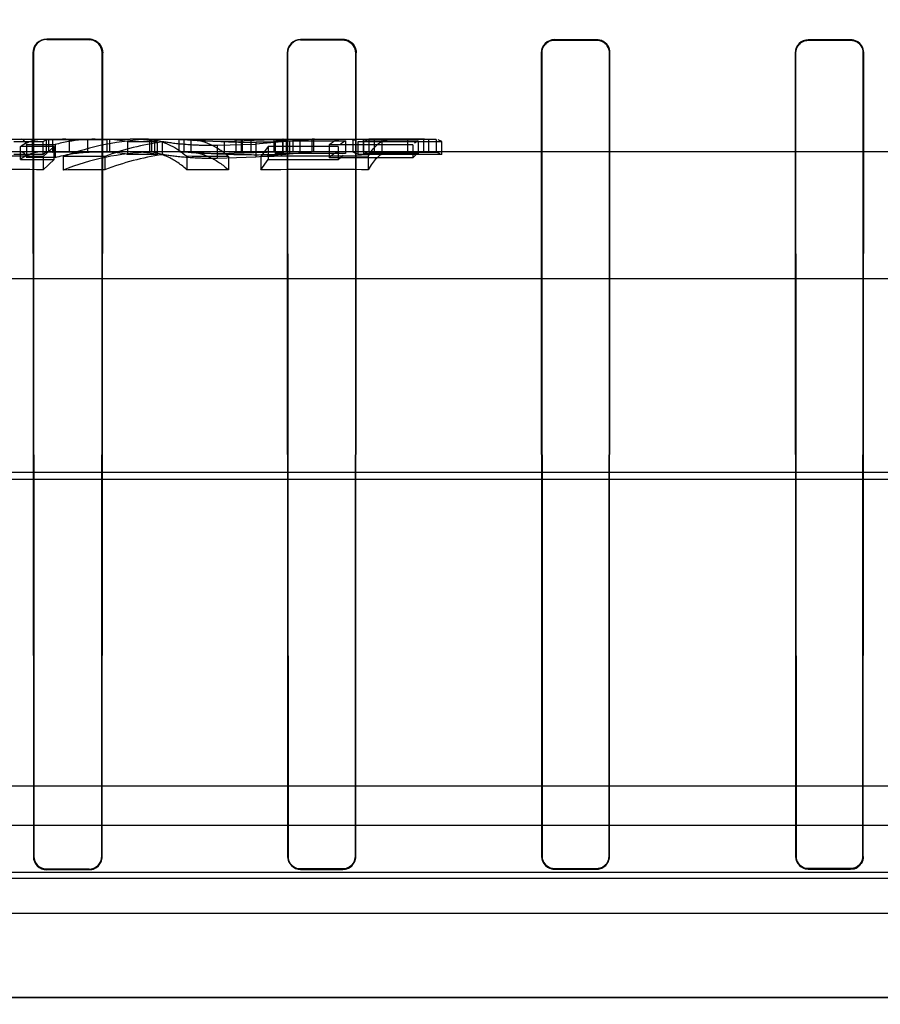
# Model space of a CAD drawing. Header units: millimetres. Extents: x 0 to 297, y 0 to 210.
# Tile 424 of 446: x 242.584 to 242.767, y 161.186 to 161.396. Entities that reach past the tile are written whole.
import ezdxf

# ---------------------------------------------------------------- set-up
doc = ezdxf.new("R2010")
doc.units = ezdxf.units.MM
doc.header["$LTSCALE"] = 16.335
doc.layers.get('0').update_dxf_attribs({"linetype": 'CONTINUOUS'})
for name, color, linetype in [('AXES_REF', 7, 'CONTINUOUS'), ('INTFCLR_1', 7, 'CONTINUOUS'), ('INTFCLR_144815', 7, 'CONTINUOUS'), ('INTFCLR_72935', 7, 'CONTINUOUS')]:
    doc.layers.add(name, color=color, linetype=linetype)

msp = doc.modelspace()

# ---------------------------------------------------------------- linework, layer by layer
at = {"color": 7, "linetype": 'Continuous'}
for radius in [8.7262453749, 8.7255, 8.6696226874]:
    msp.add_circle((241.415033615, 154.4105885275), radius, dxfattribs=at)
msp.add_arc((241.415033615, 154.4105885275), 8.64, 278.2771290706, 261.7228709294, dxfattribs=at)
at = {"layer": 'AXES_REF', "color": 9, "linetype": 'Continuous'}
msp.add_arc((241.415033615, 154.4105885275), 7.9600610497, 94.4118118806, 85.5881881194, dxfattribs=at)
at = {"layer": 'INTFCLR_1', "color": 9, "linetype": 'Continuous'}
for p, q in [((242.5897852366, 161.3914795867), (242.5897852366, 161.3915873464)), ((242.5987852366, 161.3915741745), (242.5987852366, 161.391467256)), ((242.6437852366, 161.3914154), (242.6437852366, 161.3915189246)), ((242.6527852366, 161.3915098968), (242.6527852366, 161.3914069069)), ((242.6977852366, 161.3913733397), (242.6977852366, 161.3914742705)), ((242.7067852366, 161.3914689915), (242.7067852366, 161.391368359)), ((242.7517852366, 161.3913518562), (242.7517852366, 161.3914515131)), ((242.7607852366, 161.3914497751), (242.7607852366, 161.3913502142)), ((242.5868535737, 161.3886563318), (242.5869613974, 161.3886563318)), ((242.6015890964, 161.3886563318), (242.6016952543, 161.3886563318)), ((242.6409231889, 161.3886563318), (242.6410266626, 161.3886563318)), ((242.6555301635, 161.3886563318), (242.6556325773, 161.3886563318)), ((242.6949689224, 161.3886563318), (242.6950697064, 161.3886563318)), ((242.709492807, 161.3886563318), (242.7095929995, 161.3886563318)), ((242.7489927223, 161.3886563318), (242.7490921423, 161.3886563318)), ((242.7634757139, 161.3886563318), (242.7635749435, 161.3886563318)), ((242.5870576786, 161.2176563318), (242.5869560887, 161.2176563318)), ((242.601594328, 161.2176563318), (242.6014941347, 161.2176563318)), ((242.6411194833, 161.2176563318), (242.6410215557, 161.2176563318)), ((242.655535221, 161.2176563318), (242.655438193, 161.2176563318)), ((242.6951603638, 161.2176563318), (242.695064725, 161.2176563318)), ((242.7094977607, 161.2176563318), (242.7094026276, 161.2176563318)), ((242.7491816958, 161.2176563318), (242.7490872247, 161.2176563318)), ((242.7634806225, 161.2176563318), (242.7633863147, 161.2176563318)), ((242.6527852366, 161.215000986), (242.6527852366, 161.214903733)), ((242.6977852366, 161.2149373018), (242.6977852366, 161.2150328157)), ((242.7067852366, 161.2150375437), (242.7067852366, 161.2149422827)), ((242.7517852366, 161.2149587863), (242.7517852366, 161.2150532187)), ((242.7607852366, 161.215054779), (242.7607852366, 161.2149604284)), ((242.5897852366, 161.2148310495), (242.5897852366, 161.2149322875)), ((242.5987852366, 161.2149439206), (242.5987852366, 161.2148433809)), ((242.6437852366, 161.2148952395), (242.6437852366, 161.2149929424))]:
    msp.add_line(p, q, dxfattribs=at)
at = {"layer": 'INTFCLR_1', "color": 6, "linetype": 'Continuous'}
for p, q in [((242.5897852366, 161.3915873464), (242.5987852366, 161.3915741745)), ((242.5987852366, 161.391467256), (242.5897852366, 161.3914795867)), ((242.6437852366, 161.3915189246), (242.6527852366, 161.3915098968)), ((242.6527852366, 161.3914069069), (242.6437852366, 161.3914154)), ((242.6977852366, 161.3914742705), (242.7067852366, 161.3914689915)), ((242.7067852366, 161.391368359), (242.6977852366, 161.3913733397)), ((242.7517852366, 161.3914515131), (242.7607852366, 161.3914497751)), ((242.7607852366, 161.3913502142), (242.7517852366, 161.3913518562)), ((242.5868535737, 161.3886563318), (242.5869560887, 161.2176563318)), ((242.5869613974, 161.3886563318), (242.5870576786, 161.2176563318)), ((242.6014941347, 161.2176563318), (242.6015890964, 161.3886563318)), ((242.601594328, 161.2176563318), (242.6016952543, 161.3886563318)), ((242.6409231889, 161.3886563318), (242.6410215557, 161.2176563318)), ((242.6410266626, 161.3886563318), (242.6411194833, 161.2176563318)), ((242.655438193, 161.2176563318), (242.6555301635, 161.3886563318)), ((242.655535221, 161.2176563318), (242.6556325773, 161.3886563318)), ((242.6949689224, 161.3886563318), (242.695064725, 161.2176563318)), ((242.6950697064, 161.3886563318), (242.6951603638, 161.2176563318)), ((242.7094026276, 161.2176563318), (242.709492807, 161.3886563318)), ((242.7094977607, 161.2176563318), (242.7095929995, 161.3886563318)), ((242.7489927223, 161.3886563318), (242.7490872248, 161.2176563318)), ((242.7490921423, 161.3886563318), (242.7491816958, 161.2176563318)), ((242.7633863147, 161.2176563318), (242.7634757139, 161.3886563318)), ((242.7634806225, 161.2176563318), (242.7635749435, 161.3886563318)), ((242.6437852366, 161.2149929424), (242.6527852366, 161.215000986)), ((242.6977852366, 161.2150328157), (242.7067852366, 161.2150375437)), ((242.7517852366, 161.2150532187), (242.7607852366, 161.215054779)), ((242.5897852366, 161.2149322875), (242.5987852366, 161.2149439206)), ((242.5987852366, 161.2148433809), (242.5897852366, 161.2148310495)), ((242.6527852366, 161.214903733), (242.6437852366, 161.2148952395)), ((242.7067852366, 161.2149422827), (242.6977852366, 161.2149373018)), ((242.7607852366, 161.2149604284), (242.7517852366, 161.2149587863)), ((243.2994274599, 161.1876055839), (242.2671430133, 161.1876055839))]:
    msp.add_line(p, q, dxfattribs=at)
at = {"layer": 'INTFCLR_1', "color": 7, "linetype": 'Continuous'}
for points in [[(242.5987852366, 161.3915741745), (242.5989116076, 161.3915712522), (242.5990380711, 161.3915628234), (242.5991643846, 161.3915488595), (242.599290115, 161.3915293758), (242.5994152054, 161.3915043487), (242.5995399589, 161.3914736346), (242.5996642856, 161.391437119), (242.5997877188, 161.3913947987), (242.5999099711, 161.3913466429)], [(242.5998679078, 161.3912485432), (242.59975238, 161.3912940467), (242.5996349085, 161.3913344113), (242.5995157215, 161.3913695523), (242.5993947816, 161.3913994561), (242.5992725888, 161.3914239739), (242.5991502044, 161.3914429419), (242.5990281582, 161.3914564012), (242.5989064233, 161.3914644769), (242.5987852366, 161.391467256)], [(242.6555301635, 161.3886563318), (242.6555276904, 161.3887760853), (242.6555200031, 161.3888955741), (242.6555071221, 161.3890145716), (242.655489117, 161.3891326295), (242.6554660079, 161.3892497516), (242.6554376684, 161.3893663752), (242.6554040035, 161.3894824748), (242.6553650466, 161.3895975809), (242.655320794, 161.3897114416)], [(242.6554154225, 161.3897509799), (242.6554606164, 161.3896348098), (242.6555007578, 161.3895165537), (242.6555357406, 161.3893964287), (242.6555655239, 161.3892744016), (242.6555899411, 161.3891509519), (242.655608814, 161.389027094), (242.6556221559, 161.388903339), (242.6556300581, 161.3887796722), (242.6556325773, 161.3886563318)]]:
    msp.add_lwpolyline(points, dxfattribs=at)
at = {"layer": 'INTFCLR_1', "color": 6, "linetype": 'Continuous'}
for centre, radius, start, end in [((242.5897808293, 161.3886600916), 0.002927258, 89.91373545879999, 180.0735928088), ((242.5897812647, 161.3886597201), 0.0028198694, 89.9192970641, 180.068847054), ((242.6437822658, 161.3886598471), 0.0028590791, 89.94046515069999, 180.0704469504), ((242.6437825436, 161.3886595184), 0.0027558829, 89.944011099, 180.0662516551), ((242.6977834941, 161.3886596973), 0.0028145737, 89.96452690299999, 180.0685123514), ((242.6977836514, 161.3886593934), 0.0027139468, 89.96653393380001, 180.0646355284), ((242.7517846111, 161.3886596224), 0.0027918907, 89.9871622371, 180.0675316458), ((242.7517846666, 161.3886593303), 0.002692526, 89.9878698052, 180.0638069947), ((242.7607847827, 161.3886596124), 0.0027901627, 359.9326329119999, 89.9906781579), ((242.5897812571, 161.2176562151), 0.0028251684, 179.9976342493, 270.0807057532), ((242.5897816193, 161.2176562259), 0.0027239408, 179.9977723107, 270.07608654), ((242.5987814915, 161.2176562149), 0.0028128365, 270.076285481, 0.0023803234), ((242.6437827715, 161.2176562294), 0.0026632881, 179.9977968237, 270.053033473), ((242.6527827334, 161.2176562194), 0.0027524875, 270.0521059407, 0.0023393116), ((242.7067838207, 161.2176562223), 0.00271394, 270.0298913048, 0.0023109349)]:
    msp.add_arc(centre, radius, start, end, dxfattribs=at)
at = {"layer": 'INTFCLR_1', "color": 7, "linetype": 'Continuous'}
for points, knots in [([(242.6016952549, 161.3886563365), (242.6016960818, 161.3892081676), (242.6012833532, 161.3907177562), (242.5997119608, 161.3915748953), (242.5987852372, 161.3915741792)], [0, 0, 0, 0, 0.373223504, 1, 1, 1, 1]), ([(242.6015890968, 161.388656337), (242.6015898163, 161.3891892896), (242.6011908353, 161.3906440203), (242.5996768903, 161.391467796), (242.598785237, 161.3914672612)], [0, 0, 0, 0, 0.3741054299, 1, 1, 1, 1]), ([(242.6015890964, 161.3886563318), (242.6015897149, 161.3891730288), (242.6012809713, 161.3902784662), (242.6003905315, 161.3910292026), (242.5998679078, 161.3912485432)], [0, 0, 0, 0, 0.4768856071, 1, 1, 1, 1]), ([(242.5999099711, 161.3913466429), (242.600415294, 161.3911342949), (242.6013458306, 161.3903848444), (242.601695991, 161.3892325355), (242.6016952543, 161.3886563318)], [0, 0, 0, 0, 0.4875137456, 1, 1, 1, 1]), ([(242.655632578, 161.3886563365), (242.6556332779, 161.3892068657), (242.6552188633, 161.3906860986), (242.6536819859, 161.3915109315), (242.6527852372, 161.3915099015)], [0, 0, 0, 0, 0.3803894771, 1, 1, 1, 1]), ([(242.6527852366, 161.3915098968), (242.6533015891, 161.3915093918), (242.6544240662, 161.3911990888), (242.6551912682, 161.3902918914), (242.6554154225, 161.3897509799)], [0, 0, 0, 0, 0.4686149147, 1, 1, 1, 1]), ([(242.655530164, 161.388656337), (242.6555307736, 161.3891871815), (242.6551310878, 161.3906131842), (242.6536495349, 161.3914077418), (242.652785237, 161.3914069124)], [0, 0, 0, 0, 0.380494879, 1, 1, 1, 1]), ([(242.655320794, 161.3897114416), (242.6551114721, 161.3902165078), (242.6543852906, 161.3910941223), (242.6533008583, 161.391406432), (242.6527852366, 161.3914069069)], [0, 0, 0, 0, 0.5146385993, 1, 1, 1, 1]), ([(242.7607852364, 161.2150547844), (242.7612892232, 161.2150550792), (242.7626395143, 161.2154361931), (242.7633861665, 161.2168394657), (242.7633863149, 161.2176563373)], [0, 0, 0, 0, 0.3815601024, 1, 1, 1, 1]), ([(242.7607852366, 161.2149604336), (242.761307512, 161.2149607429), (242.7627067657, 161.215355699), (242.7634804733, 161.2168098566), (242.7634806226, 161.2176563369)], [0, 0, 0, 0, 0.3815695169, 1, 1, 1, 1])]:
    msp.add_open_spline(points, degree=3, knots=knots, dxfattribs=at)
at = {"layer": 'INTFCLR_1', "color": 6, "linetype": 'Continuous'}
for points, knots in [([(242.7095929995, 161.3886563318), (242.7095936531, 161.3892065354), (242.7091781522, 161.3906675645), (242.707662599, 161.3914685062), (242.7067852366, 161.3914689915)], [0, 0, 0, 0, 0.3854139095, 1, 1, 1, 1]), ([(242.709492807, 161.3886563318), (242.7094934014, 161.3891862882), (242.7090932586, 161.3905949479), (242.7076317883, 161.3913679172), (242.7067852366, 161.391368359)], [0, 0, 0, 0, 0.3850006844, 1, 1, 1, 1]), ([(242.7634757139, 161.3886563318), (242.7634763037, 161.3891870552), (242.7630743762, 161.3905875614), (242.761622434, 161.391350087), (242.7607852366, 161.3913502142)], [0, 0, 0, 0, 0.3879783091, 1, 1, 1, 1]), ([(242.5987852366, 161.2149439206), (242.5993228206, 161.2149445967), (242.600732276, 161.2153553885), (242.6014941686, 161.2168166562), (242.6014941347, 161.2176563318)], [0, 0, 0, 0, 0.3903289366, 1, 1, 1, 1]), ([(242.6410215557, 161.2176563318), (242.6410215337, 161.2171289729), (242.6414180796, 161.2156962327), (242.6429103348, 161.2148943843), (242.6437852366, 161.2148952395)], [0, 0, 0, 0, 0.376077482, 1, 1, 1, 1]), ([(242.6527852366, 161.215000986), (242.6533051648, 161.2150014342), (242.6546840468, 161.215396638), (242.6554382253, 161.2168281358), (242.655438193, 161.2176563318)], [0, 0, 0, 0, 0.3856679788, 1, 1, 1, 1]), ([(242.695064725, 161.2176563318), (242.6950647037, 161.2171321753), (242.6954600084, 161.2157204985), (242.6969284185, 161.2149368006), (242.6977852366, 161.2149373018)], [0, 0, 0, 0, 0.3795554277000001, 1, 1, 1, 1]), ([(242.6951603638, 161.2176563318), (242.6951603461, 161.2171965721), (242.6954964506, 161.2158450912), (242.6969166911, 161.2150323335), (242.6977852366, 161.2150328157)], [0, 0, 0, 0, 0.3461250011, 1, 1, 1, 1]), ([(242.7067852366, 161.2150375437), (242.7072942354, 161.215037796), (242.7086537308, 161.215423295), (242.7094026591, 161.2168357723), (242.7094026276, 161.2176563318)], [0, 0, 0, 0, 0.382833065, 1, 1, 1, 1]), ([(242.7490872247, 161.2176563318), (242.7490872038, 161.2171340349), (242.7494816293, 161.2157333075), (242.7509375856, 161.2149586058), (242.7517852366, 161.2149587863)], [0, 0, 0, 0, 0.3812530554, 1, 1, 1, 1]), ([(242.7491816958, 161.2176563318), (242.7491816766, 161.217152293), (242.7495623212, 161.215800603), (242.75096729, 161.2150530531), (242.7517852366, 161.2150532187)], [0, 0, 0, 0, 0.3812740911, 1, 1, 1, 1])]:
    msp.add_open_spline(points, degree=3, knots=knots, dxfattribs=at)
at = {"layer": 'INTFCLR_1', "color": 7, "linetype": 'Continuous'}
for points in [[(242.7626248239, 161.2158171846), (242.7629804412, 161.2161729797), (242.7633362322, 161.2166450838), (242.7633362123, 161.2171481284)], [(242.7634806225, 161.2176563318), (242.7634806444, 161.2171347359), (242.7633952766, 161.2165277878), (242.7630265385, 161.216158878)], [(242.7607852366, 161.215054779), (242.7612794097, 161.2150548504), (242.7618568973, 161.215127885), (242.7622062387, 161.2154774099)], [(242.7626914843, 161.2157504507), (242.7623058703, 161.2153646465), (242.7617833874, 161.2149988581), (242.7612379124, 161.2149987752)]]:
    msp.add_open_spline(points, degree=3, dxfattribs=at)
at = {"layer": 'INTFCLR_144815', "color": 9, "linetype": 'Continuous'}
for p, q in [((242.580823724, 161.3702885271), (242.6075066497, 161.3702885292)), ((242.6107690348, 161.3702885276), (242.6237921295, 161.3702885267)), ((242.6398606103, 161.3702885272), (242.6701118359, 161.3702885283)), ((242.6260546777, 161.3689874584), (242.6260546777, 161.3662377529)), ((242.6343556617, 161.3669260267), (242.6343556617, 161.3696501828)), ((243.095485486, 161.3675885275), (242.2465760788, 161.3675885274)), ((243.3624388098, 161.3405885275), (242.2998029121, 161.3405885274)), ((243.4618767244, 161.2993567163), (242.1883356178, 161.2993567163)), ((242.2666078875, 161.2979436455), (243.4021428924, 161.2979436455)), ((243.1972033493, 161.2242167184), (242.3693671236, 161.2242167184)), ((242.524331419, 161.2130558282), (243.042239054, 161.2130558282)), ((243.0341947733, 161.2142059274), (242.5323755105, 161.2142018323)), ((242.0766476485, 161.2055885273), (243.5328819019, 161.2055885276))]:
    msp.add_line(p, q, dxfattribs=at)
at = {"layer": 'INTFCLR_144815', "color": 6, "linetype": 'Continuous'}
for p, q in [((242.5866893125, 161.3702885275), (242.5866893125, 161.3675885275)), ((242.5890451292, 161.3697691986), (242.5896728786, 161.370260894)), ((242.5896728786, 161.370260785), (242.5896728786, 161.3675597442)), ((242.5896728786, 161.370260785), (242.602568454, 161.370260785)), ((242.5901470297, 161.3702885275), (242.5901470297, 161.3675885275)), ((242.5907471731, 161.3702885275), (242.5911020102, 161.370170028)), ((242.5911020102, 161.3674655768), (242.5911020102, 161.370170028)), ((242.594537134, 161.3702885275), (242.594537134, 161.3675885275)), ((242.5985548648, 161.3675885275), (242.5985548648, 161.3702885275)), ((242.602568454, 161.3702606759), (242.602568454, 161.3675596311)), ((242.6031768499, 161.3702885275), (242.6031768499, 161.3675885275)), ((242.6107690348, 161.3702885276), (242.6075066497, 161.3702885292)), ((242.6116514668, 161.3702535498), (242.6116514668, 161.3675522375)), ((242.61205502, 161.3702885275), (242.61205502, 161.3675885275)), ((242.6123065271, 161.3702885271), (242.614341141, 161.3698352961)), ((242.6127851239, 161.3675885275), (242.6127851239, 161.3702885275)), ((242.6178679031, 161.3702885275), (242.6178679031, 161.3675885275)), ((242.6189624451, 161.3702885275), (242.6189624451, 161.3675885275)), ((242.6205296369, 161.370253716), (242.6218792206, 161.3702846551)), ((242.6205296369, 161.36755241), (242.6205296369, 161.370253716)), ((242.6237921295, 161.3702885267), (242.6398606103, 161.3702885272)), ((242.6237921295, 161.3702885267), (242.6331869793, 161.3701962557)), ((242.6275305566, 161.3698893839), (242.6381355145, 161.3702144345)), ((242.6300148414, 161.3702885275), (242.6300148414, 161.3675885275)), ((242.6311250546, 161.3702885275), (242.6311250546, 161.3675885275)), ((242.6313972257, 161.3702885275), (242.6313972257, 161.3675885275)), ((242.6400569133, 161.3702885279), (242.6331869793, 161.3701962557)), ((242.6331869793, 161.3701962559), (242.6331869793, 161.3674927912)), ((242.6381355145, 161.3675116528), (242.6381355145, 161.3702144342)), ((242.6398606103, 161.3702885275), (242.6388789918, 161.3701239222)), ((242.6399350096, 161.3702885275), (242.6399350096, 161.3675885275)), ((242.6400547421, 161.3675885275), (242.6400547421, 161.3702885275)), ((242.6407333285, 161.3702885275), (242.6407333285, 161.3675885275)), ((242.642150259, 161.3702885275), (242.642150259, 161.3675885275)), ((242.6437301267, 161.3675885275), (242.6437301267, 161.3702885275)), ((242.6462294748, 161.3675885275), (242.6462294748, 161.3702885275)), ((242.6466034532, 161.3675885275), (242.6466034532, 161.3702885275)), ((242.654420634, 161.3702885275), (242.655497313, 161.3700632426)), ((242.6548664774, 161.3702885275), (242.6548664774, 161.3675885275)), ((242.6570817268, 161.3702885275), (242.6570817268, 161.3675885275)), ((242.6582909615, 161.3702812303), (242.6575468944, 161.370118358)), ((242.6582909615, 161.3702812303), (242.6582909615, 161.3675809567)), ((242.6699043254, 161.3702806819), (242.6582909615, 161.3702806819)), ((242.6594128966, 161.3702885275), (242.6594128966, 161.3675885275)), ((242.6610356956, 161.3702452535), (242.6605622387, 161.3702885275)), ((242.6726490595, 161.3702465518), (242.6610356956, 161.3702465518)), ((242.6610356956, 161.3702452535), (242.6610356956, 161.3675436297)), ((242.6665695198, 161.3675885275), (242.6665695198, 161.3702885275)), ((242.6701118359, 161.3702885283), (242.6699043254, 161.3702801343)), ((242.6699043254, 161.3702806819), (242.6699043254, 161.3675803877)), ((242.6701118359, 161.3702885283), (242.6710262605, 161.3702885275)), ((242.6710262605, 161.3702885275), (242.6710262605, 161.3675885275)), ((242.6726490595, 161.3702465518), (242.6726490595, 161.3675449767)), ((242.6737977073, 161.3697853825), (242.6730327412, 161.3701509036)), ((242.5827943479, 161.3697770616), (242.5890451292, 161.3697770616)), ((242.5841907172, 161.3660049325), (242.5841907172, 161.3687633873)), ((242.5914031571, 161.3687633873), (242.5841907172, 161.3687633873)), ((242.5854923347, 161.3691539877), (242.5915961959, 161.3691539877)), ((242.5854923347, 161.3691533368), (242.5854923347, 161.366410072)), ((242.5890075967, 161.3666379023), (242.5914031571, 161.3687531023)), ((242.5890451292, 161.3670577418), (242.5890451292, 161.3697770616)), ((242.5914031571, 161.3659942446), (242.5914031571, 161.3687531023)), ((242.5915961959, 161.3691539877), (242.5915961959, 161.3664107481)), ((242.6069960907, 161.3697745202), (242.6069960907, 161.3670551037)), ((242.6069960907, 161.3697745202), (242.6132535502, 161.3697745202)), ((242.6132535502, 161.3697816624), (242.6132535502, 161.3670625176)), ((242.614341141, 161.3698352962), (242.6143561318, 161.3669883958)), ((242.6260546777, 161.3689874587), (242.6342955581, 161.3692623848)), ((242.6275305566, 161.3698893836), (242.6275305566, 161.3671743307)), ((242.6414211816, 161.3698788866), (242.6342955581, 161.3692623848)), ((242.6342955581, 161.3692623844), (242.6342955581, 161.366523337)), ((242.6368697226, 161.3687377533), (242.6352984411, 161.3666291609)), ((242.6518011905, 161.3687580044), (242.6368697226, 161.3687580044)), ((242.6368697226, 161.3687377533), (242.6368697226, 161.365978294)), ((242.6383894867, 161.3699281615), (242.6383894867, 161.3672145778)), ((242.6383894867, 161.3699281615), (242.6533209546, 161.3699281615)), ((242.6414211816, 161.3698788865), (242.6414211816, 161.3671634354)), ((242.6676470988, 161.3691113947), (242.6498831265, 161.3691113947)), ((242.6498831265, 161.3691042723), (242.6498831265, 161.3663591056)), ((242.6518011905, 161.3687580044), (242.6518011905, 161.3659993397)), ((242.6533209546, 161.3699303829), (242.65230506, 161.3692414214)), ((242.6533209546, 161.3699303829), (242.6533209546, 161.3672168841)), ((242.6560337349, 161.367062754), (242.6560337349, 161.3697818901)), ((242.6560337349, 161.3697770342), (242.6737977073, 161.3697770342)), ((242.6571757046, 161.3699554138), (242.6571757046, 161.3672428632)), ((242.6571757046, 161.3699554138), (242.6687890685, 161.3699554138)), ((242.6676470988, 161.3691113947), (242.6676470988, 161.3663665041)), ((242.6687890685, 161.3699496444), (242.6680262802, 161.3694398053)), ((242.6687890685, 161.3699496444), (242.6687890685, 161.367236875)), ((242.6737977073, 161.3670577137), (242.6737977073, 161.3697770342)), ((242.5890451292, 161.3670577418), (242.5827943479, 161.3670577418)), ((242.5841907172, 161.3660049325), (242.5914031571, 161.3660049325)), ((242.5915961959, 161.3664107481), (242.5854923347, 161.3664107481)), ((242.5890075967, 161.3666379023), (242.5890075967, 161.3637935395)), ((242.5914031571, 161.3659942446), (242.5890075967, 161.3637935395)), ((242.5896728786, 161.3675598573), (242.5890451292, 161.3670495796)), ((242.602568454, 161.3675597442), (242.5896728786, 161.3675597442)), ((242.5911020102, 161.3674655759), (242.5907471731, 161.3675885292)), ((242.5932769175, 161.3665769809), (242.5932769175, 161.3637300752)), ((242.6021550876, 161.366640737), (242.6021550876, 161.3637964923)), ((242.6132535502, 161.3670551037), (242.6069960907, 161.3670551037)), ((242.6123065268, 161.3675885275), (242.6143411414, 161.3671181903)), ((242.619593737, 161.3666453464), (242.619593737, 161.3638012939)), ((242.6225545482, 161.3675885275), (242.6212034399, 161.3675724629)), ((242.6331869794, 161.3674927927), (242.6237921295, 161.3675885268)), ((242.6260546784, 161.3662377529), (242.6342955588, 161.366523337)), ((242.6381355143, 161.3675116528), (242.6275305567, 161.3671743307)), ((242.628471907, 161.3665906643), (242.628471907, 161.3637443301)), ((242.6331869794, 161.3674927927), (242.6400569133, 161.367588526)), ((242.6342955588, 161.366523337), (242.641421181, 161.3671634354)), ((242.6352984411, 161.3666291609), (242.6352984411, 161.3637844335)), ((242.6352984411, 161.3637844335), (242.6368697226, 161.365978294)), ((242.6368697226, 161.3659993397), (242.6518011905, 161.3659993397)), ((242.6383894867, 161.367204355), (242.6393692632, 161.367545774)), ((242.6533209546, 161.3672145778), (242.6383894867, 161.3672145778)), ((242.6498831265, 161.3663665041), (242.6676470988, 161.3663665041)), ((242.6518011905, 161.3660040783), (242.6528114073, 161.366905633)), ((242.6560337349, 161.367062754), (242.6549597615, 161.3675299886)), ((242.6737977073, 161.3670577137), (242.6560337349, 161.3670577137)), ((242.6571757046, 161.3672442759), (242.657918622, 161.3675242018)), ((242.6687890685, 161.3672428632), (242.6571757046, 161.3672428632)), ((242.6581378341, 161.3666420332), (242.6581378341, 161.3637978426)), ((242.6582909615, 161.3675803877), (242.6699043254, 161.3675803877)), ((242.6605622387, 161.3675885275), (242.6610356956, 161.3675436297)), ((242.6610356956, 161.3675449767), (242.6726490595, 161.3675449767)), ((242.6676470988, 161.3663537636), (242.6684068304, 161.3670018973)), ((242.6699043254, 161.3675798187), (242.6701118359, 161.3675885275)), ((242.6726490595, 161.3675463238), (242.6734156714, 161.3672857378)), ((243.2913696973, 161.2325885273), (242.3409561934, 161.2325885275))]:
    msp.add_line(p, q, dxfattribs=at)
for centre, radius, start, end in [((242.5938681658, 161.3379446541), 0.0323438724, 89.9999931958, 94.90611832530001), ((242.6136570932, 161.3124822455), 0.0578061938, 91.9883192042, 110.643885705), ((242.6012016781, 161.3378807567), 0.0324088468, 79.7006410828, 87.5829453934), ((242.6074990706, 161.3373769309), 0.032911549, 79.9303058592, 89.9868054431), ((242.6107686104, 161.3591291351), 0.0111593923, 85.46239954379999, 89.9978208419), ((242.6357137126, 161.3302451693), 0.0400425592, 81.8054339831, 86.53259592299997), ((242.6226060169, 161.3111362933), 0.0591520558, 98.01712248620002, 110.2266078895), ((242.5782983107, 159.4400489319), 1.9266187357, 89.68151454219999, 90.3497599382), ((242.5938691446, 161.3363893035), 0.0311992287, 90.0017905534, 95.0883864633), ((242.6116977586, 159.4194961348), 1.9471679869, 90.2807959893, 90.54204475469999), ((242.6136654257, 161.3118066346), 0.05578228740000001, 92.0690632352, 111.4381893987), ((242.6226234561, 161.3104752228), 0.05711475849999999, 98.3227756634, 111.0002348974), ((242.601212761, 161.3364366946), 0.0311524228, 79.30122498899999, 87.50581318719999), ((242.6074866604, 161.335721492), 0.0318672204, 79.5739420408, 89.9640598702), ((242.6107685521, 161.3568299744), 0.0107585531, 85.2926531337, 89.99742945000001), ((242.6120125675, 159.4148984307), 1.9517616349, 89.5168150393, 89.77744715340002), ((242.6478633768, 159.3337928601), 2.0328751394, 89.7104172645, 90.3541399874), ((242.6357102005, 161.328951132), 0.0386367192, 81.49983269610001, 86.4010483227), ((242.578298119, 159.5151493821), 1.8486751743, 89.668080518, 90.36450071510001), ((242.611655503, 159.5003131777), 1.8635075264, 90.2921029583, 90.56508086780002), ((242.6119831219, 159.4856312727), 1.878185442, 89.49698793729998, 89.7678305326), ((242.647862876, 159.4131855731), 1.950639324, 89.6981941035, 90.36905545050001)]:
    msp.add_arc(centre, radius, start, end, dxfattribs=at)
for points, knots in [([(242.5841907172, 161.3687698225), (242.5846593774, 161.3690908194), (242.5856123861, 161.3696424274), (242.5871328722, 161.3701693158), (242.5881671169, 161.3702885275), (242.5886713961, 161.3702885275)], [0, 0, 0, 0, 0.3552943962, 0.6845921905, 1, 1, 1, 1]), ([(242.5854923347, 161.3691533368), (242.5853906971, 161.3693720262), (242.5851620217, 161.3698239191), (242.5847187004, 161.3702885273), (242.5844282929, 161.3702885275)], [0, 0, 0, 0, 0.4536709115, 1, 1, 1, 1]), ([(242.6001275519, 161.3702885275), (242.5991797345, 161.3702885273), (242.5972694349, 161.3702046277), (242.5944149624, 161.3698256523), (242.5925301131, 161.369405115), (242.5915961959, 161.3691546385)], [0, 0, 0, 0, 0.3295454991, 0.6638117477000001, 1, 1, 1, 1]), ([(242.6164569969, 161.3702885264), (242.6168405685, 161.3702885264), (242.6176257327, 161.3702767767), (242.6188310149, 161.3702347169), (242.6200906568, 161.3701756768), (242.6214117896, 161.3701051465), (242.6228150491, 161.3700261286), (242.6243383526, 161.3699432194), (242.6259562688, 161.3698595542), (242.6276388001, 161.3697855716), (242.6293043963, 161.3697245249), (242.6309817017, 161.3696827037), (242.6326567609, 161.3696539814), (242.6337908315, 161.3696510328), (242.6343556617, 161.3696501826)], [0, 0, 0, 0, 0.0642405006, 0.1314974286, 0.2019770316, 0.2754337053, 0.3530750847, 0.437366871, 0.5309339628, 0.6244038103, 0.7194269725, 0.8100698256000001, 0.9054022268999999, 1, 1, 1, 1]), ([(242.6186451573, 161.3702885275), (242.6189103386, 161.3702885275), (242.6195628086, 161.3702024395), (242.6204756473, 161.3701415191), (242.6214096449, 161.3700706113), (242.622280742, 161.3700186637), (242.623251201, 161.3699696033), (242.6243108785, 161.3699323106), (242.6253854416, 161.3699070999), (242.6264640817, 161.3698914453), (242.6271679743, 161.3698901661), (242.6275305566, 161.3698893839)], [0, 0, 0, 0, 0.08941014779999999, 0.2211202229, 0.308675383, 0.4051787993, 0.5153482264, 0.6362886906, 0.7626745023, 0.8777492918, 1, 1, 1, 1]), ([(242.628471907, 161.3665906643), (242.6278617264, 161.3671195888), (242.6266201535, 161.368076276), (242.6246371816, 161.3692010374), (242.6226070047, 161.3699529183), (242.6212188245, 161.3701985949), (242.6205296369, 161.370253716)], [0, 0, 0, 0, 0.2725716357, 0.5273624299, 0.7666263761, 1, 1, 1, 1]), ([(242.6467517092, 161.3702885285), (242.6464172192, 161.3702885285), (242.6458425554, 161.3702331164), (242.6449758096, 161.3701512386), (242.6440934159, 161.3700653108), (242.6430557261, 161.3699736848), (242.6418770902, 161.3698822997), (242.6406065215, 161.3698032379), (242.6392377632, 161.3697376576), (242.6377706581, 161.3696896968), (242.6361254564, 161.3696562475), (242.6349740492, 161.3696513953), (242.6343556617, 161.3696501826)], [0, 0, 0, 0, 0.0808065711, 0.1391453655, 0.2104255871, 0.2949528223, 0.3908138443, 0.496005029, 0.6024811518, 0.7218478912, 0.8506087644, 1, 1, 1, 1]), ([(242.6498831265, 161.3691042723), (242.6501335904, 161.3693473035), (242.6506392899, 161.3697676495), (242.6514801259, 161.3701901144), (242.6520654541, 161.3702885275), (242.6523437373, 161.3702885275)], [0, 0, 0, 0, 0.3748445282, 0.7011033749, 1, 1, 1, 1]), ([(242.6581378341, 161.3666420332), (242.6584165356, 161.3670997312), (242.6589654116, 161.3679179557), (242.6598676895, 161.3689561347), (242.6607802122, 161.3697084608), (242.6617222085, 161.3701786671), (242.6623792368, 161.3702885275), (242.6626926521, 161.3702885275)], [0, 0, 0, 0, 0.2646885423, 0.4855285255, 0.6772668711, 0.8451925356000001, 1, 1, 1, 1]), ([(242.614341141, 161.3698352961), (242.6146809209, 161.3697790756), (242.6153745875, 161.3696634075), (242.6164928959, 161.3695068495), (242.6177397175, 161.3693618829), (242.6190823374, 161.3692381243), (242.6202445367, 161.3691537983), (242.6212020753, 161.3691008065), (242.621996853, 161.3690633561), (242.6228641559, 161.3690320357), (242.623819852, 161.3690088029), (242.6248921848, 161.3689908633), (242.6256496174, 161.3689884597), (242.6260546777, 161.3689874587)], [0, 0, 0, 0, 0.0878677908, 0.179411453, 0.2880676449, 0.4080867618, 0.5233828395, 0.5853406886, 0.6527565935, 0.7263794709, 0.8067569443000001, 0.8966553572, 1, 1, 1, 1]), ([(242.6143561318, 161.3697102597), (242.6149651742, 161.3695107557), (242.6161876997, 161.3690014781), (242.6179433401, 161.36796334), (242.6190500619, 161.3671107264), (242.619593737, 161.3666453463)], [0, 0, 0, 0, 0.3150314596, 0.6482155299, 1, 1, 1, 1]), ([(242.5886713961, 161.3675885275), (242.5881660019, 161.3675885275), (242.5871291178, 161.3674640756), (242.5856073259, 161.3669155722), (242.5846579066, 161.3663441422), (242.5841907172, 161.3660116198)], [0, 0, 0, 0, 0.3145739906, 0.6430700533, 1, 1, 1, 1]), ([(242.5844282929, 161.3675885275), (242.5847126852, 161.3675885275), (242.5851614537, 161.3671100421), (242.5853867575, 161.3666460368), (242.5854923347, 161.366410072)], [0, 0, 0, 0, 0.5238398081, 1, 1, 1, 1]), ([(242.5915961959, 161.3664114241), (242.5921543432, 161.3665669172), (242.593276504, 161.3668480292), (242.5949767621, 161.3671780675), (242.5966872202, 161.3674146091), (242.5984052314, 161.3675568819), (242.5995535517, 161.3675885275), (242.6001275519, 161.3675885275)], [0, 0, 0, 0, 0.2012328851, 0.4015582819, 0.6012628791, 0.8006431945, 1, 1, 1, 1]), ([(242.6143411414, 161.3671181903), (242.6146514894, 161.3670648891), (242.615308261, 161.3669503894), (242.616348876, 161.3667973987), (242.6175075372, 161.3666532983), (242.6187199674, 161.366530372), (242.6200145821, 161.3664243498), (242.6211460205, 161.3663571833), (242.622158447, 161.3663098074), (242.6230085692, 161.3662798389), (242.6239287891, 161.3662578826), (242.6249506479, 161.366240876), (242.6256701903, 161.3662387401), (242.6260546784, 161.3662377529)], [0, 0, 0, 0, 0.08031529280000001, 0.170032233, 0.268236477, 0.3780942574, 0.4808307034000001, 0.5995209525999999, 0.6671607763, 0.7393372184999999, 0.8164789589, 0.9019334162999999, 1, 1, 1, 1]), ([(242.619593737, 161.3638012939), (242.6192242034, 161.3641307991), (242.6185144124, 161.3647198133), (242.6174604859, 161.3654665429), (242.6164623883, 161.3660673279), (242.6154464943, 161.3665772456), (242.6147327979, 161.3668603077), (242.6143561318, 161.3669883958)], [0, 0, 0, 0, 0.2407091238, 0.4479075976, 0.6274068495, 0.8065744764, 1, 1, 1, 1]), ([(242.6343556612, 161.3669260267), (242.6336731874, 161.3669270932), (242.6323657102, 161.3669324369), (242.630488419, 161.3669703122), (242.6287203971, 161.3670238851), (242.6270240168, 161.3670924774), (242.6253386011, 161.3671758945), (242.623704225, 161.3672651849), (242.6221133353, 161.3673574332), (242.620603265, 161.3674441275), (242.619150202, 161.3675188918), (242.6177787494, 161.3675731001), (242.6168851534, 161.3675885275), (242.6164569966, 161.3675885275)], [0, 0, 0, 0, 0.1142940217, 0.2189579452, 0.3144436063, 0.4105168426, 0.5032777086, 0.5970434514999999, 0.6846332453, 0.7701514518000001, 0.8503511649, 0.9282965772, 1, 1, 1, 1]), ([(242.6275305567, 161.3671743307), (242.6271250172, 161.3671752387), (242.6263272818, 161.3671769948), (242.6251704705, 161.3671971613), (242.6241188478, 161.3672251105), (242.6231803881, 161.3672615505), (242.6223339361, 161.3673058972), (242.6215392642, 161.3673536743), (242.6207800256, 161.3674119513), (242.6198211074, 161.3674794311), (242.6191131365, 161.3675885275), (242.618645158, 161.3675885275)], [0, 0, 0, 0, 0.1367199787, 0.2689353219, 0.390043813, 0.4913739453, 0.5855468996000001, 0.6757939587, 0.7597646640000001, 0.842230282, 1, 1, 1, 1]), ([(242.6205296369, 161.36755241), (242.6208748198, 161.367523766), (242.6215663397, 161.3674319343), (242.6225926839, 161.3671934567), (242.6236093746, 161.3668554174), (242.6246145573, 161.3664196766), (242.625606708, 161.3658883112), (242.6265844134, 161.3652635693), (242.6275463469, 161.3645478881), (242.6281653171, 161.364021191), (242.628471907, 161.3637443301)], [0, 0, 0, 0, 0.1158968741, 0.2329809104, 0.3520699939, 0.4739020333, 0.5991191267, 0.7282635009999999, 0.8617756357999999, 1, 1, 1, 1]), ([(242.6467517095, 161.3675885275), (242.6464291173, 161.3675885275), (242.6456026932, 161.367508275), (242.6444636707, 161.3673930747), (242.6432717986, 161.3672805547), (242.64217871, 161.3671904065), (242.6409591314, 161.3671054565), (242.6395937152, 161.3670324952), (242.6380595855, 161.3669740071), (242.6362882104, 161.3669341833), (242.6350350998, 161.3669274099), (242.6343556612, 161.3669260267)], [0, 0, 0, 0, 0.0779215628, 0.2001269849, 0.2767525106, 0.3670487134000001, 0.4650615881, 0.5720392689, 0.6973201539, 0.8358825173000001, 1, 1, 1, 1]), ([(242.6523437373, 161.3675885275), (242.652064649, 161.3675885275), (242.6514767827, 161.3674861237), (242.6506354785, 161.3670459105), (242.650132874, 161.3666108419), (242.6498831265, 161.3663591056)], [0, 0, 0, 0, 0.2972433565, 0.6223269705, 1, 1, 1, 1]), ([(242.6626926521, 161.3675885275), (242.6623773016, 161.3675885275), (242.6617157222, 161.3674726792), (242.6607707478, 161.3669802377), (242.6598531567, 161.3661913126), (242.6589549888, 161.3651110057), (242.6584105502, 161.3642643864), (242.6581378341, 161.3637978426)], [0, 0, 0, 0, 0.1532186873, 0.3195712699, 0.5119813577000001, 0.7374347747, 1, 1, 1, 1])]:
    msp.add_open_spline(points, degree=3, knots=knots, dxfattribs=at)
at = {"layer": 'INTFCLR_72935', "color": 9, "linetype": 'Continuous'}
for p, q in [((242.5897852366, 161.3915873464), (242.5897852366, 161.3914795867)), ((242.5987852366, 161.391467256), (242.5987852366, 161.3915741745)), ((242.6437852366, 161.3915189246), (242.6437852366, 161.3914154)), ((242.6527852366, 161.3914069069), (242.6527852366, 161.3915098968)), ((242.6977852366, 161.3914742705), (242.6977852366, 161.3913733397)), ((242.7067852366, 161.391368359), (242.7067852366, 161.3914689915)), ((242.7517852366, 161.3914515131), (242.7517852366, 161.3913518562)), ((242.7607852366, 161.3913502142), (242.7607852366, 161.3914497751)), ((242.5869613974, 161.3886563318), (242.5868535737, 161.3886563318)), ((242.6016952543, 161.3886563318), (242.6015890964, 161.3886563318)), ((242.6410266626, 161.3886563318), (242.6409231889, 161.3886563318)), ((242.6556325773, 161.3886563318), (242.6555301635, 161.3886563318)), ((242.6950697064, 161.3886563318), (242.6949689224, 161.3886563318)), ((242.7095929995, 161.3886563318), (242.709492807, 161.3886563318)), ((242.7490921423, 161.3886563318), (242.7489927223, 161.3886563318)), ((242.7635749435, 161.3886563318), (242.7634757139, 161.3886563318)), ((242.5869560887, 161.2176563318), (242.5870576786, 161.2176563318)), ((242.6014941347, 161.2176563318), (242.601594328, 161.2176563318)), ((242.6410215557, 161.2176563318), (242.6411194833, 161.2176563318)), ((242.655438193, 161.2176563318), (242.655535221, 161.2176563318)), ((242.695064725, 161.2176563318), (242.6951603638, 161.2176563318)), ((242.7094026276, 161.2176563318), (242.7094977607, 161.2176563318)), ((242.7490872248, 161.2176563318), (242.7491816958, 161.2176563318)), ((242.7633863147, 161.2176563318), (242.7634806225, 161.2176563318)), ((242.6527852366, 161.214903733), (242.6527852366, 161.215000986)), ((242.6977852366, 161.2150328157), (242.6977852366, 161.2149373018)), ((242.7067852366, 161.2149422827), (242.7067852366, 161.2150375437)), ((242.7517852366, 161.2150532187), (242.7517852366, 161.2149587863)), ((242.7607852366, 161.2149604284), (242.7607852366, 161.215054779)), ((242.5897852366, 161.2149322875), (242.5897852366, 161.2148310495)), ((242.5987852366, 161.2148433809), (242.5987852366, 161.2149439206)), ((242.6437852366, 161.2149929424), (242.6437852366, 161.2148952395))]:
    msp.add_line(p, q, dxfattribs=at)
at = {"layer": 'INTFCLR_72935', "color": 6, "linetype": 'Continuous'}
for p, q in [((242.5987852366, 161.3915741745), (242.5897852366, 161.3915873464)), ((242.5897852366, 161.3914795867), (242.5987852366, 161.391467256)), ((242.6527852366, 161.3915098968), (242.6437852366, 161.3915189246)), ((242.6437852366, 161.3914154), (242.6527852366, 161.3914069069)), ((242.7067852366, 161.3914689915), (242.6977852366, 161.3914742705)), ((242.6977852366, 161.3913733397), (242.7067852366, 161.391368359)), ((242.7607852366, 161.3914497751), (242.7517852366, 161.3914515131)), ((242.7517852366, 161.3913518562), (242.7607852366, 161.3913502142)), ((242.5868535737, 161.3886563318), (242.5869560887, 161.2176563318)), ((242.5870576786, 161.2176563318), (242.5869613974, 161.3886563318)), ((242.6015890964, 161.3886563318), (242.6014941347, 161.2176563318)), ((242.601594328, 161.2176563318), (242.6016952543, 161.3886563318)), ((242.6409231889, 161.3886563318), (242.6410215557, 161.2176563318)), ((242.6411194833, 161.2176563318), (242.6410266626, 161.3886563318)), ((242.6555301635, 161.3886563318), (242.655438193, 161.2176563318)), ((242.655535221, 161.2176563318), (242.6556325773, 161.3886563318)), ((242.6949689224, 161.3886563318), (242.695064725, 161.2176563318)), ((242.6951603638, 161.2176563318), (242.6950697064, 161.3886563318)), ((242.709492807, 161.3886563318), (242.7094026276, 161.2176563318)), ((242.7094977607, 161.2176563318), (242.7095929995, 161.3886563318)), ((242.7489927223, 161.3886563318), (242.7490872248, 161.2176563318)), ((242.7491816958, 161.2176563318), (242.7490921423, 161.3886563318)), ((242.7634757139, 161.3886563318), (242.7633863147, 161.2176563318)), ((242.7634806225, 161.2176563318), (242.7635749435, 161.3886563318)), ((242.6527852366, 161.215000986), (242.6437852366, 161.2149929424)), ((242.7067852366, 161.2150375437), (242.6977852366, 161.2150328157)), ((242.7607852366, 161.215054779), (242.7517852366, 161.2150532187)), ((242.5987852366, 161.2149439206), (242.5897852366, 161.2149322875)), ((242.5897852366, 161.2148310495), (242.5987852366, 161.2148433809)), ((242.6437852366, 161.2148952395), (242.6527852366, 161.214903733)), ((242.6977852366, 161.2149373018), (242.7067852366, 161.2149422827)), ((242.7517852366, 161.2149587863), (242.7607852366, 161.2149604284)), ((242.2671430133, 161.1876055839), (243.2994274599, 161.1876055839))]:
    msp.add_line(p, q, dxfattribs=at)
at = {"layer": 'INTFCLR_72935', "color": 7, "linetype": 'Continuous'}
msp.add_lwpolyline([(242.6553213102, 161.3897101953), (242.6553647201, 161.389598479), (242.6554032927, 161.389484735), (242.6554369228, 161.3893691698), (242.6554655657, 161.3892517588), (242.6554890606, 161.3891329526), (242.6555072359, 161.3890136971), (242.6555200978, 161.388894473), (242.6555277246, 161.3887752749), (242.6555301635, 161.3886563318)], dxfattribs=at)
at = {"layer": 'INTFCLR_72935', "color": 6, "linetype": 'Continuous'}
for centre, radius, start, end in [((242.5897808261, 161.3886600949), 0.0029272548, 89.913672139, 180.0736560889), ((242.5897812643, 161.3886597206), 0.0028198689, 89.919287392, 180.0688566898), ((242.5987814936, 161.3886596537), 0.0028076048, 359.9322085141, 89.92361513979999), ((242.6437822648, 161.3886598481), 0.002859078, 89.9404445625, 180.0704675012), ((242.6437825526, 161.3886595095), 0.0027558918, 89.944197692, 180.0660650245), ((242.6527824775, 161.3886597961), 0.002850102, 359.9303557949, 89.9445325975), ((242.6977834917, 161.3886596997), 0.0028145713, 89.96447890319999, 180.068560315), ((242.7517846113, 161.3886596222), 0.0027918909, 89.9871665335, 180.0675273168), ((242.5897812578, 161.2176562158), 0.0028251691, 179.9976482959, 270.0806917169), ((242.5987818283, 161.2176562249), 0.0027123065, 270.0719993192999, 0.0022565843), ((242.6437825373, 161.2176562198), 0.0027609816, 179.9976773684, 270.0560158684), ((242.6977836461, 161.2176562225), 0.0027189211, 179.9976968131, 270.0335169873), ((242.7517846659, 161.2176562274), 0.0026974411, 179.9977826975, 270.0121231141)]:
    msp.add_arc(centre, radius, start, end, dxfattribs=at)
for points, knots in [([(242.5987852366, 161.3915741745), (242.599342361, 161.3915733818), (242.6008530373, 161.3911523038), (242.601696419, 161.3895782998), (242.6016952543, 161.3886563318)], [0, 0, 0, 0, 0.3766664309, 1, 1, 1, 1]), ([(242.6950697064, 161.3886563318), (242.6950690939, 161.3891994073), (242.6954825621, 161.3906142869), (242.6969475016, 161.3913738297), (242.6977852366, 161.3913733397)], [0, 0, 0, 0, 0.3933020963, 1, 1, 1, 1]), ([(242.7095929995, 161.3886563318), (242.7095936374, 161.3891932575), (242.709191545, 161.3906512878), (242.7076748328, 161.3914684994), (242.7067852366, 161.3914689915)], [0, 0, 0, 0, 0.3763881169, 1, 1, 1, 1]), ([(242.7067852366, 161.391368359), (242.7072988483, 161.3913680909), (242.7087031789, 161.3909821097), (242.7094937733, 161.3895179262), (242.709492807, 161.3886563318)], [0, 0, 0, 0, 0.3734796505, 1, 1, 1, 1]), ([(242.7490921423, 161.3886563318), (242.7490915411, 161.3891962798), (242.749502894, 161.3905999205), (242.7509554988, 161.3913520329), (242.7517852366, 161.3913518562)], [0, 0, 0, 0, 0.3942131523, 1, 1, 1, 1]), ([(242.7635749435, 161.3886563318), (242.7635755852, 161.3892020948), (242.7631635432, 161.3906533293), (242.7616575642, 161.3914496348), (242.7607852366, 161.3914497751)], [0, 0, 0, 0, 0.3848578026, 1, 1, 1, 1]), ([(242.7607852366, 161.3913502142), (242.7612940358, 161.3913501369), (242.7626891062, 161.3909685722), (242.7634766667, 161.3895137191), (242.7634757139, 161.3886563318)], [0, 0, 0, 0, 0.3724227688, 1, 1, 1, 1]), ([(242.5897852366, 161.2149322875), (242.589235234, 161.2149315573), (242.5878142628, 161.2153512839), (242.5870576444, 161.2168203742), (242.5870576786, 161.2176563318)], [0, 0, 0, 0, 0.3968389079, 1, 1, 1, 1]), ([(242.5987852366, 161.2148433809), (242.5993552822, 161.2148441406), (242.6008196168, 161.2152831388), (242.6015943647, 161.2167972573), (242.601594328, 161.2176563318)], [0, 0, 0, 0, 0.398878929, 1, 1, 1, 1]), ([(242.6437852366, 161.2149929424), (242.6432558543, 161.2149924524), (242.6418688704, 161.2153947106), (242.6411194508, 161.2168315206), (242.6411194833, 161.2176563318)], [0, 0, 0, 0, 0.3909208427, 1, 1, 1, 1]), ([(242.655438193, 161.2176563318), (242.655438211, 161.2171962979), (242.6551033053, 161.215830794), (242.6536679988, 161.215001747), (242.6527852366, 161.215000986)], [0, 0, 0, 0, 0.3425939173, 1, 1, 1, 1]), ([(242.6527852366, 161.214903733), (242.653335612, 161.2149042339), (242.6547674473, 161.2153256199), (242.655535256, 161.216808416), (242.655535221, 161.2176563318)], [0, 0, 0, 0, 0.3936058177, 1, 1, 1, 1]), ([(242.6977852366, 161.2150328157), (242.6972645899, 161.2150325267), (242.695898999, 161.2154283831), (242.6951603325, 161.2168434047), (242.6951603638, 161.2176563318)], [0, 0, 0, 0, 0.390414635, 1, 1, 1, 1]), ([(242.7094026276, 161.2176563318), (242.7094026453, 161.2171944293), (242.7090644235, 161.2158455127), (242.7076487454, 161.2150379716), (242.7067852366, 161.2150375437)], [0, 0, 0, 0, 0.3484974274, 1, 1, 1, 1]), ([(242.7067852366, 161.2149422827), (242.7073189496, 161.2149425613), (242.7087292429, 161.2153484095), (242.7094977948, 161.2168116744), (242.7094977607, 161.2176563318)], [0, 0, 0, 0, 0.3872058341, 1, 1, 1, 1]), ([(242.7517852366, 161.2150532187), (242.7512731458, 161.215053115), (242.7499195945, 161.2154417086), (242.7491816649, 161.2168458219), (242.7491816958, 161.2176563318)], [0, 0, 0, 0, 0.3871847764, 1, 1, 1, 1])]:
    msp.add_open_spline(points, degree=3, knots=knots, dxfattribs=at)
at = {"layer": 'INTFCLR_72935', "color": 7, "linetype": 'Continuous'}
for points, knots in [([(242.6527852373, 161.3914069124), (242.6533080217, 161.3914064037), (242.6547315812, 161.3910118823), (242.6555320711, 161.3895280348), (242.6555301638, 161.388656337)], [0, 0, 0, 0, 0.3748945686, 1, 1, 1, 1]), ([(242.6527852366, 161.3914069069), (242.6532845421, 161.3914064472), (242.6543672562, 161.3911061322), (242.6551058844, 161.3902307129), (242.6553213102, 161.3897101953)], [0, 0, 0, 0, 0.4698723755, 1, 1, 1, 1]), ([(242.7634806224, 161.2176563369), (242.7634804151, 161.2171344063), (242.7630860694, 161.2157351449), (242.7616320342, 161.2149607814), (242.7607852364, 161.2149604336)], [0, 0, 0, 0, 0.3813251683, 1, 1, 1, 1]), ([(242.7633863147, 161.2176563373), (242.7633861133, 161.2171526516), (242.7630055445, 161.2158023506), (242.7616023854, 161.215055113), (242.7607852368, 161.2150547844)], [0, 0, 0, 0, 0.3813390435, 1, 1, 1, 1])]:
    msp.add_open_spline(points, degree=3, knots=knots, dxfattribs=at)
for points in [[(242.7626901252, 161.2157490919), (242.7630592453, 161.2161178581), (242.7634286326, 161.216607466), (242.7634286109, 161.2171292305)], [(242.7633863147, 161.2176563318), (242.7633863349, 161.2171525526), (242.7633037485, 161.2165662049), (242.7629473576, 161.2162101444)], [(242.7607852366, 161.2149604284), (242.761297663, 161.2149605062), (242.7618961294, 161.2150367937), (242.7622586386, 161.2153989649)], [(242.7626235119, 161.2158158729), (242.7622516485, 161.2154443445), (242.7617482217, 161.2150919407), (242.7612225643, 161.2150918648)]]:
    msp.add_open_spline(points, degree=3, dxfattribs=at)

doc.saveas('drawing.dxf')
